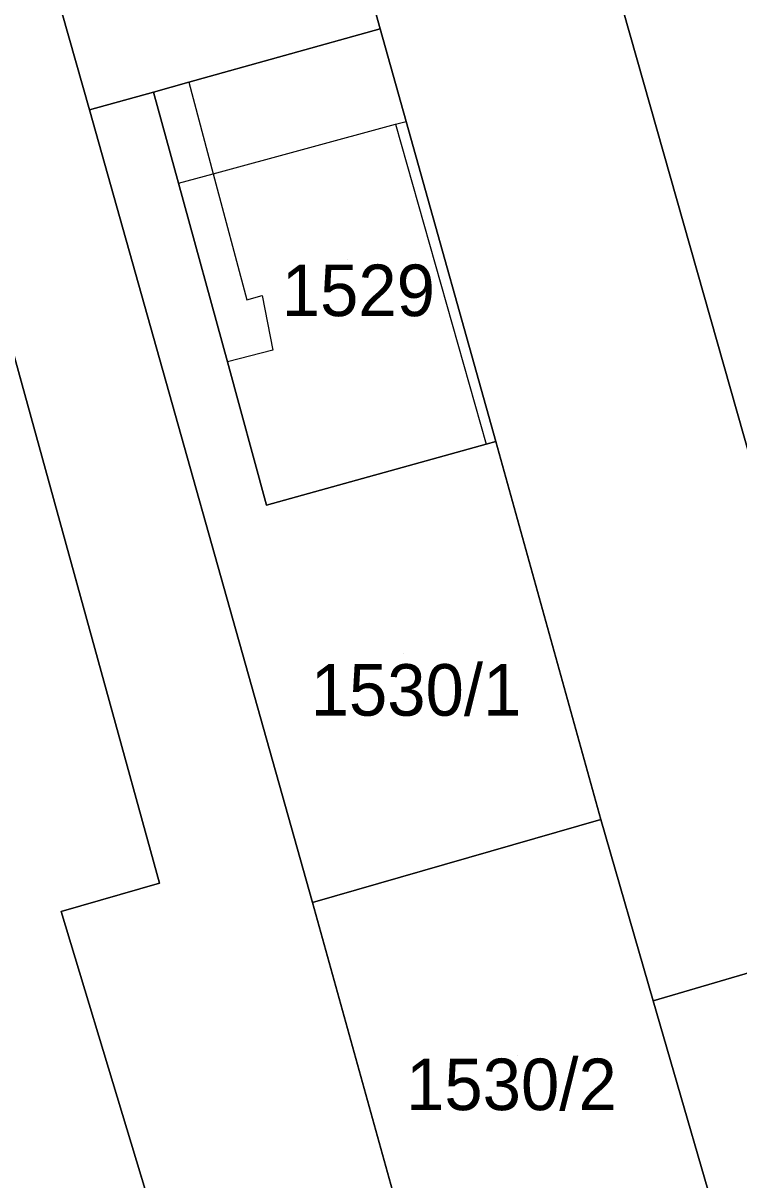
# Model space of a CAD drawing. Extents: x -263943 to -261149, y -1236934 to -1230686.
# Drawn here: x -262676.93 to -262649.14, y -1235132.77 to -1235087.9 of the extents above; entities that cross this region are included whole.
import ezdxf

# ---------------------------------------------------------------- set-up
doc = ezdxf.new("R2010")
doc.units = 0
for name, color, linetype in [('body_kn', 7, 'Continuous'), ('kladpar_druhypozemkov', 7, 'Continuous'), ('kladpar_hranice', 7, 'Continuous'), ('kladpar_parcelnecisla', 7, 'Continuous'), ('kladpar_plochy', 7, 'Continuous'), ('zappar_hrandruhpozemk', 7, 'Continuous')]:
    doc.layers.add(name, color=color, linetype=linetype)

msp = doc.modelspace()

# ---------------------------------------------------------------- linework, layer by layer
at = {"layer": 'body_kn'}
for p, q in [((-262663.07, -1235088.13), (-262663.07, -1235088.13)), ((-262670.5, -1235090.2), (-262670.5, -1235090.2)), ((-262670.5, -1235090.2), (-262670.5, -1235090.2)), ((-262671.87, -1235090.58), (-262671.87, -1235090.58)), ((-262671.87, -1235090.58), (-262671.87, -1235090.58)), ((-262674.35, -1235091.27), (-262674.35, -1235091.27)), ((-262662.47, -1235091.83), (-262662.47, -1235091.83)), ((-262662.06, -1235091.72), (-262662.06, -1235091.72)), ((-262669.55, -1235093.75), (-262669.55, -1235093.75)), ((-262669.55, -1235093.75), (-262669.55, -1235093.75)), ((-262670.9, -1235094.11), (-262670.9, -1235094.11)), ((-262670.9, -1235094.11), (-262670.9, -1235094.11)), ((-262668.24, -1235098.64), (-262668.24, -1235098.64)), ((-262667.65, -1235098.47), (-262667.65, -1235098.47)), ((-262667.23, -1235100.59), (-262667.23, -1235100.59)), ((-262669, -1235101.04), (-262669, -1235101.04)), ((-262658.58, -1235104.14), (-262658.58, -1235104.14)), ((-262658.95, -1235104.24), (-262658.95, -1235104.24)), ((-262658.95, -1235104.24), (-262658.95, -1235104.24)), ((-262667.48, -1235106.6), (-262667.48, -1235106.6)), ((-262654.5, -1235118.8), (-262654.5, -1235118.8)), ((-262671.64, -1235121.26), (-262671.64, -1235121.26)), ((-262665.7, -1235122.02), (-262665.7, -1235122.02)), ((-262665.7, -1235122.02), (-262665.7, -1235122.02)), ((-262675.45, -1235122.37), (-262675.45, -1235122.37)), ((-262652.47, -1235125.83), (-262652.47, -1235125.83)), ((-262652.47, -1235125.83), (-262652.47, -1235125.83))]:
    msp.add_line(p, q, dxfattribs=at)
at = {"layer": 'kladpar_druhypozemkov'}
for p, q in [((-262664.35, -1235097.07), (-262664.35, -1235097.07)), ((-262662.15, -1235112.37), (-262662.15, -1235112.37)), ((-262657.75, -1235127.97), (-262657.75, -1235127.97))]:
    msp.add_line(p, q, dxfattribs=at)
at = {"layer": 'kladpar_hranice'}
for points in [[(-262634.12, -1235119.99), (-262633.98, -1235120.48), (-262643.48, -1235123.19), (-262654.16, -1235085.58), (-262666.95, -1235039.83), (-262686.18, -1234967.95), (-262689.35, -1234956.27), (-262687.74, -1234955.85), (-262688.5, -1234953.05), (-262688.75, -1234953.14), (-262691.59, -1234942.98), (-262692.86, -1234943.31), (-262697.04, -1234928.24), (-262698.63, -1234922.66), (-262696.69, -1234922.66), (-262690.84, -1234921.24), (-262678.8, -1234963.4), (-262657.96, -1235037.63), (-262636.7, -1235110.99), (-262635.29, -1235115.91), (-262634.12, -1235119.99)], [(-262671.87, -1235090.58), (-262674.35, -1235091.27), (-262686.8, -1235047.46), (-262699.82, -1235000.68), (-262701.35, -1234995.25), (-262690.16, -1234991.04), (-262675.86, -1235042.29), (-262663.07, -1235088.13), (-262670.5, -1235090.2), (-262671.87, -1235090.58)], [(-262652.47, -1235125.83), (-262654.5, -1235118.8), (-262658.58, -1235104.14), (-262662.06, -1235091.72), (-262663.07, -1235088.13), (-262675.86, -1235042.29), (-262666.95, -1235039.83), (-262654.16, -1235085.58), (-262643.48, -1235123.19), (-262652.47, -1235125.83)], [(-262670.36, -1235139.23), (-262675.45, -1235122.37), (-262671.64, -1235121.26), (-262680.29, -1235089.92), (-262684.1, -1235090.85), (-262695.71, -1235050.01), (-262686.8, -1235047.46), (-262674.35, -1235091.27), (-262665.7, -1235122.02), (-262661.62, -1235136.68), (-262670.36, -1235139.23)], [(-262668.75, -1235144.31), (-262671.46, -1235145.07), (-262677.06, -1235148.13), (-262690.38, -1235101.79), (-262702.84, -1235058.91), (-262704.62, -1235052.64), (-262695.71, -1235050.01), (-262684.1, -1235090.85), (-262680.29, -1235089.92), (-262671.64, -1235121.26), (-262675.45, -1235122.37), (-262670.36, -1235139.23)], [(-262658.95, -1235104.24), (-262667.48, -1235106.6), (-262669, -1235101.04), (-262670.9, -1235094.11), (-262671.87, -1235090.58), (-262670.5, -1235090.2), (-262663.07, -1235088.13), (-262662.06, -1235091.72), (-262658.58, -1235104.14), (-262658.95, -1235104.24)], [(-262665.7, -1235122.02), (-262674.35, -1235091.27), (-262671.87, -1235090.58), (-262670.9, -1235094.11), (-262669, -1235101.04), (-262667.48, -1235106.6), (-262658.95, -1235104.24), (-262658.58, -1235104.14), (-262654.5, -1235118.8), (-262665.7, -1235122.02)], [(-262660.69, -1235139.81), (-262661.62, -1235136.68), (-262665.7, -1235122.02), (-262654.5, -1235118.8), (-262652.47, -1235125.83), (-262649.41, -1235136.41), (-262660.69, -1235139.81)], [(-262634.48, -1235155.29), (-262637.36, -1235157.92), (-262641.94, -1235162.16), (-262649.41, -1235136.41), (-262652.47, -1235125.83), (-262643.48, -1235123.19), (-262638.39, -1235141.33), (-262635.68, -1235151.01), (-262634.48, -1235155.29)]]:
    msp.add_lwpolyline(points, dxfattribs=at)
at = {"layer": 'kladpar_plochy'}
for p, q in [((-262680.29, -1235089.92), (-262671.64, -1235121.26)), ((-262671.64, -1235121.26), (-262675.45, -1235122.37)), ((-262675.45, -1235122.37), (-262670.36, -1235139.23))]:
    msp.add_line(p, q, dxfattribs=at)
for points in [[(-262634.12, -1235119.99), (-262633.98, -1235120.48), (-262643.48, -1235123.19), (-262654.16, -1235085.58), (-262666.95, -1235039.83), (-262686.18, -1234967.95), (-262689.35, -1234956.27), (-262687.74, -1234955.85), (-262688.5, -1234953.05), (-262688.75, -1234953.14), (-262691.59, -1234942.98), (-262692.86, -1234943.31), (-262697.04, -1234928.24), (-262698.63, -1234922.66), (-262696.69, -1234922.66), (-262690.84, -1234921.24), (-262678.8, -1234963.4), (-262657.96, -1235037.63), (-262636.7, -1235110.99), (-262635.29, -1235115.91)], [(-262671.87, -1235090.58), (-262674.35, -1235091.27), (-262686.8, -1235047.46), (-262699.82, -1235000.68), (-262701.35, -1234995.25), (-262690.16, -1234991.04), (-262675.86, -1235042.29), (-262663.07, -1235088.13), (-262670.5, -1235090.2)], [(-262652.47, -1235125.83), (-262654.5, -1235118.8), (-262658.58, -1235104.14), (-262662.06, -1235091.72), (-262663.07, -1235088.13), (-262675.86, -1235042.29), (-262666.95, -1235039.83), (-262654.16, -1235085.58), (-262643.48, -1235123.19)], [(-262670.36, -1235139.23), (-262675.45, -1235122.37), (-262671.64, -1235121.26), (-262680.29, -1235089.92), (-262684.1, -1235090.85), (-262695.71, -1235050.01), (-262686.8, -1235047.46), (-262674.35, -1235091.27), (-262665.7, -1235122.02), (-262661.62, -1235136.68)], [(-262658.95, -1235104.24), (-262667.48, -1235106.6), (-262669, -1235101.04), (-262670.9, -1235094.11), (-262671.87, -1235090.58), (-262670.5, -1235090.2), (-262663.07, -1235088.13), (-262662.06, -1235091.72), (-262658.58, -1235104.14)], [(-262665.7, -1235122.02), (-262674.35, -1235091.27), (-262671.87, -1235090.58), (-262670.9, -1235094.11), (-262669, -1235101.04), (-262667.48, -1235106.6), (-262658.95, -1235104.24), (-262658.58, -1235104.14), (-262654.5, -1235118.8)], [(-262660.69, -1235139.81), (-262661.62, -1235136.68), (-262665.7, -1235122.02), (-262654.5, -1235118.8), (-262652.47, -1235125.83), (-262649.41, -1235136.41)], [(-262634.48, -1235155.29), (-262637.36, -1235157.92), (-262641.94, -1235162.16), (-262649.41, -1235136.41), (-262652.47, -1235125.83), (-262643.48, -1235123.19), (-262638.39, -1235141.33), (-262635.68, -1235151.01)]]:
    msp.add_lwpolyline(points, close=True, dxfattribs=at)
at = {"layer": 'zappar_hrandruhpozemk'}
for p, q in [((-262669.55, -1235093.75), (-262662.47, -1235091.83)), ((-262662.47, -1235091.83), (-262662.06, -1235091.72)), ((-262662.47, -1235091.83), (-262658.95, -1235104.24)), ((-262670.9, -1235094.11), (-262669.55, -1235093.75))]:
    msp.add_line(p, q, dxfattribs=at)
for points in [[(-262670.5, -1235090.2), (-262669.55, -1235093.75), (-262668.24, -1235098.64)], [(-262668.24, -1235098.64), (-262667.65, -1235098.47), (-262667.23, -1235100.59), (-262669, -1235101.04)]]:
    msp.add_lwpolyline(points, dxfattribs=at)

# ---------------------------------------------------------------- texts
at = {"layer": 'kladpar_parcelnecisla'}
for s, p in [('1529', (-262666.892, -1235099.27)), ('1530/1', (-262665.77, -1235114.77)), ('1530/2', (-262662.066, -1235130.07))]:
    msp.add_text(s, height=2, dxfattribs=at).set_placement(p)

doc.saveas('drawing.dxf')
